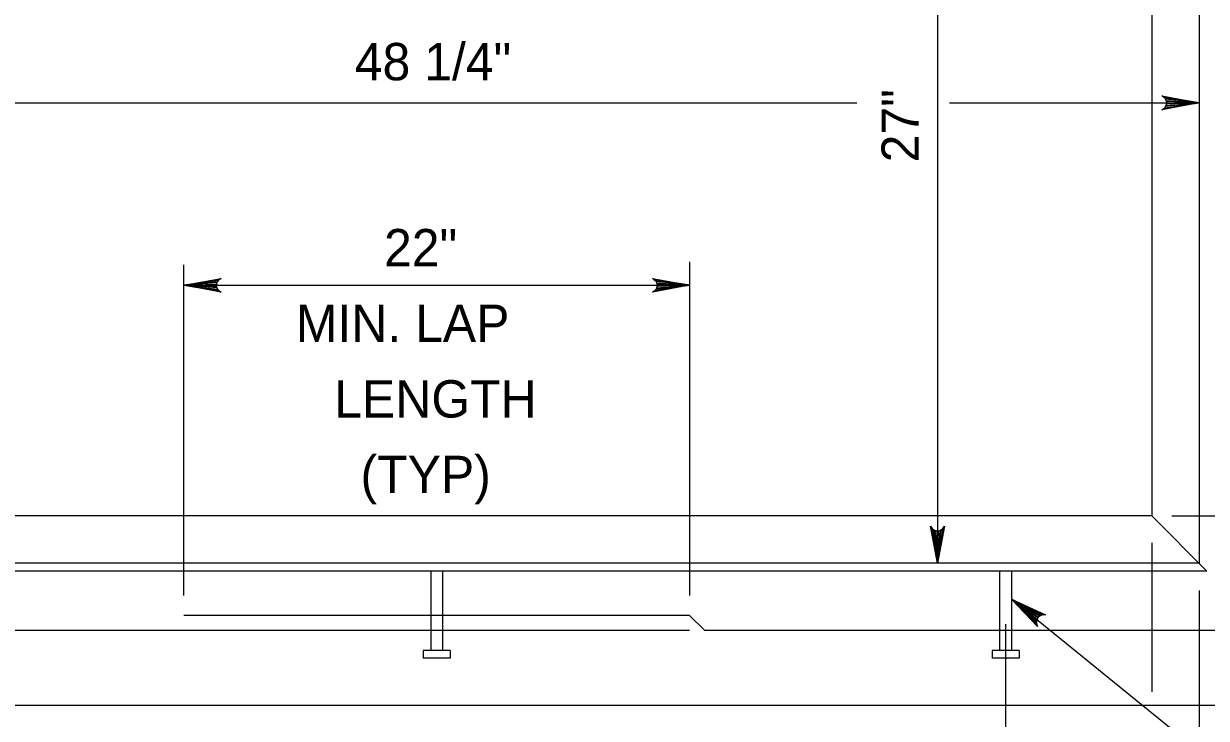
# Model space of a CAD drawing. Extents: x 2087776 to 2104538, y 970919 to 982612.
# Drawn here: x 2096486.8 to 2096798.7, y 974262.8 to 974445.9 of the extents above; entities that cross this region are included whole.
import ezdxf

# ---------------------------------------------------------------- set-up
doc = ezdxf.new("R2010")
doc.units = 0
doc.layers.add('1', color=7, linetype='Continuous')

msp = doc.modelspace()

# ---------------------------------------------------------------- linework, layer by layer
at = {"layer": '1'}
for p, q in [((2096727.77, 974528.66), (2096727.77, 974303.66)), ((2096784.27, 974528.66), (2096784.27, 974316.16)), ((2096796.77, 974528.66), (2096796.77, 974303.66)), ((2096394.68, 974425), (2096706.52, 974425)), ((2096730.96, 974425), (2096796.77, 974425)), ((2096529.05, 974295.14), (2096529.05, 974382.36)), ((2096662.39, 974383.12), (2096662.39, 974295.14)), ((2096529.05, 974376.93), (2096662.39, 974376.93)), ((2096784.27, 974316.16), (2096407.18, 974316.16)), ((2096798.86, 974301.57), (2096784.27, 974316.16)), ((2096789.6, 974316.16), (2096819.59, 974316.16)), ((2096784.27, 974309.06), (2096784.27, 974269.83)), ((2096796.77, 974303.66), (2096394.68, 974303.66)), ((2096798.86, 974301.57), (2096392.59, 974301.57)), ((2096594.16, 974301.57), (2096594.16, 974280.66)), ((2096597.28, 974301.57), (2096597.28, 974280.66)), ((2096744.16, 974301.57), (2096744.16, 974280.66)), ((2096747.28, 974301.57), (2096747.28, 974280.66)), ((2096796.77, 974296.46), (2096796.77, 974257.82)), ((2096897.75, 974172.1), (2096747.28, 974294.25)), ((2096662.39, 974289.95), (2096529.05, 974289.95)), ((2096662.39, 974289.95), (2096666.39, 974285.95)), ((2096745.72, 974287.59), (2096745.72, 974179.98)), ((2096662.39, 974285.95), (2096376.97, 974285.95)), ((2096814.48, 974285.95), (2096666.39, 974285.95)), ((2096592.16, 974280.66), (2096592.16, 974278.66)), ((2096599.28, 974280.66), (2096592.16, 974280.66)), ((2096599.28, 974280.66), (2096599.28, 974278.66)), ((2096742.16, 974280.66), (2096742.16, 974278.66)), ((2096749.28, 974280.66), (2096742.16, 974280.66)), ((2096749.28, 974280.66), (2096749.28, 974278.66)), ((2096599.28, 974278.66), (2096592.16, 974278.66)), ((2096749.28, 974278.66), (2096742.16, 974278.66)), ((2096834.27, 974266.16), (2096357.18, 974266.16))]:
    msp.add_line(p, q, dxfattribs=at)
for points in [[(2096796.77, 974425), (2096786.98, 974423.17), (2096787.36, 974423.43), (2096787.74, 974423.69), (2096787.93, 974424.02), (2096788.13, 974424.35), (2096788.18, 974424.67), (2096788.24, 974425), (2096788.18, 974425.33), (2096788.13, 974425.66), (2096787.93, 974425.99), (2096787.74, 974426.31), (2096787.36, 974426.58), (2096786.98, 974426.84), (2096796.77, 974425), (2096787.36, 974426.58), (2096787.74, 974426.31), (2096796.77, 974425), (2096787.93, 974425.99), (2096788.13, 974425.66), (2096796.77, 974425), (2096788.18, 974425.33), (2096788.24, 974425), (2096796.77, 974425), (2096788.18, 974424.67), (2096788.13, 974424.35), (2096796.77, 974425), (2096787.93, 974424.02), (2096787.74, 974423.69), (2096796.77, 974425), (2096787.36, 974423.43)], [(2096529.05, 974376.93), (2096538.84, 974378.76), (2096538.46, 974378.5), (2096538.09, 974378.24), (2096537.89, 974377.91), (2096537.7, 974377.58), (2096537.64, 974377.25), (2096537.58, 974376.93), (2096537.64, 974376.6), (2096537.7, 974376.27), (2096537.89, 974375.94), (2096538.09, 974375.61), (2096538.46, 974375.35), (2096538.84, 974375.09), (2096529.05, 974376.93), (2096538.46, 974375.35), (2096538.09, 974375.61), (2096529.05, 974376.93), (2096537.89, 974375.94), (2096537.7, 974376.27), (2096529.05, 974376.93), (2096537.64, 974376.6), (2096537.58, 974376.93), (2096529.05, 974376.93), (2096537.64, 974377.25), (2096537.7, 974377.58), (2096529.05, 974376.93), (2096537.89, 974377.91), (2096538.09, 974378.24), (2096529.05, 974376.93), (2096538.46, 974378.5)], [(2096662.39, 974376.93), (2096652.61, 974375.09), (2096652.99, 974375.35), (2096653.36, 974375.61), (2096653.56, 974375.94), (2096653.75, 974376.27), (2096653.81, 974376.6), (2096653.86, 974376.93), (2096653.81, 974377.25), (2096653.75, 974377.58), (2096653.56, 974377.91), (2096653.36, 974378.24), (2096652.99, 974378.5), (2096652.61, 974378.76), (2096662.39, 974376.93), (2096652.99, 974378.5), (2096653.36, 974378.24), (2096662.39, 974376.93), (2096653.56, 974377.91), (2096653.75, 974377.58), (2096662.39, 974376.93), (2096653.81, 974377.25), (2096653.86, 974376.93), (2096662.39, 974376.93), (2096653.81, 974376.6), (2096653.75, 974376.27), (2096662.39, 974376.93), (2096653.56, 974375.94), (2096653.36, 974375.61), (2096662.39, 974376.93), (2096652.99, 974375.35)], [(2096727.77, 974303.66), (2096725.93, 974313.44), (2096726.19, 974313.07), (2096726.45, 974312.69), (2096726.78, 974312.49), (2096727.11, 974312.3), (2096727.44, 974312.24), (2096727.77, 974312.19), (2096728.09, 974312.24), (2096728.42, 974312.3), (2096728.75, 974312.49), (2096729.08, 974312.69), (2096729.34, 974313.07), (2096729.6, 974313.44), (2096727.77, 974303.66), (2096729.34, 974313.07), (2096729.08, 974312.69), (2096727.77, 974303.66), (2096728.75, 974312.49), (2096728.42, 974312.3), (2096727.77, 974303.66), (2096728.09, 974312.24), (2096727.77, 974312.19), (2096727.77, 974303.66), (2096727.44, 974312.24), (2096727.11, 974312.3), (2096727.77, 974303.66), (2096726.78, 974312.49), (2096726.45, 974312.69), (2096727.77, 974303.66), (2096726.19, 974313.07)], [(2096747.28, 974294.25), (2096756.3, 974290.04), (2096755.85, 974290.04), (2096755.39, 974290.05), (2096755.04, 974289.9), (2096754.69, 974289.74), (2096754.45, 974289.51), (2096754.21, 974289.28), (2096754.07, 974288.98), (2096753.92, 974288.68), (2096753.89, 974288.3), (2096753.86, 974287.92), (2096754.01, 974287.49), (2096754.16, 974287.05), (2096747.28, 974294.25), (2096754.01, 974287.49), (2096753.86, 974287.92), (2096747.28, 974294.25), (2096753.89, 974288.3), (2096753.92, 974288.68), (2096747.28, 974294.25), (2096754.07, 974288.98), (2096754.21, 974289.28), (2096747.28, 974294.25), (2096754.45, 974289.51), (2096754.69, 974289.74), (2096747.28, 974294.25), (2096755.04, 974289.9), (2096755.39, 974290.05), (2096747.28, 974294.25), (2096755.85, 974290.04)]]:
    msp.add_lwpolyline(points, dxfattribs=at)

# ---------------------------------------------------------------- texts
for s, p in [('48 1/4"', (2096574.11, 974430.96)), ('22"', (2096581.82, 974381.93)), ('MIN. LAP', (2096558.57, 974362.01)), ('LENGTH', (2096568.69, 974342.08)), ('(TYP)', (2096575.62, 974322.16))]:
    msp.add_text(s, height=9.843, dxfattribs=at).set_placement(p)
msp.add_text('27"', height=9.843, rotation=90, dxfattribs=at).set_placement((2096722.86, 974409.33))

doc.saveas('drawing.dxf')
